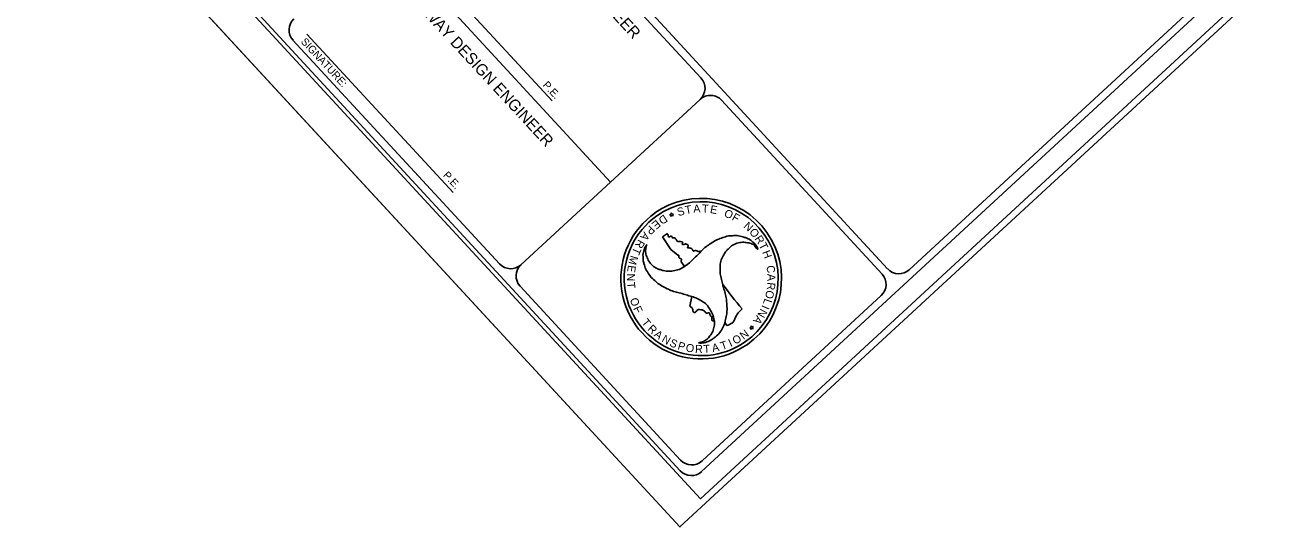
# Model space of a CAD drawing. Extents: x 1695041 to 1706254, y 786537 to 798223.
# Drawn here: x 1702539 to 1705012, y 792272 to 793260 of the extents above; entities that cross this region are included whole.
import ezdxf

# ---------------------------------------------------------------- set-up
doc = ezdxf.new("R2010")
doc.units = 0
for name, color, linetype in [('Sheet Cutting Line CELL', 7, 'Continuous'), ('Sheet Plot Border Inside CELL', 7, 'Continuous'), ('Sheet Plot Border Outside CELL', 7, 'Continuous'), ('Sheet Title CELL', 7, 'Continuous')]:
    doc.layers.add(name, color=color, linetype=linetype)

msp = doc.modelspace()

# ---------------------------------------------------------------- linework, layer by layer
at = {"layer": 'Sheet Cutting Line CELL'}
msp.add_line((1700402.1, 795984.5), (1703828.7, 792272.3), dxfattribs=at)
at = {"layer": 'Sheet Plot Border Inside CELL'}
msp.add_lwpolyline([(1700478, 796001.5), (1703869.1, 792327.8), (1706194.9, 794474.8), (1702803.9, 798148.4)], close=True, dxfattribs=at)
at = {"layer": 'Sheet Plot Border Outside CELL'}
msp.add_lwpolyline([(1706253.6, 794510.5), (1702826.9, 798222.8), (1700402.1, 795984.5), (1703828.7, 792272.3)], close=True, dxfattribs=at)
at = {"layer": 'Sheet Title CELL'}
for p, q in [((1701348.1, 795910.6), (1704237.6, 792780.3)), ((1703463.5, 793596.8), (1703870, 793156.4)), ((1703243, 793437.7), (1703692, 792951.3)), ((1703283.8, 793428.8), (1703577.3, 793110.9)), ((1703094.1, 793242.6), (1703382.1, 792930.6)), ((1703515.6, 792788.4), (1703868.3, 793114)), ((1703910.7, 793112.3), (1704226.6, 792770.1)), ((1703808.4, 792886.8), (1703811, 792887.7)), ((1703811, 792886), (1703808.4, 792886.8)), ((1703810.9, 792883.3), (1703811, 792886)), ((1703812.6, 792885.5), (1703810.9, 792883.3)), ((1703811, 792887.7), (1703811.1, 792890.4)), ((1703811.1, 792890.4), (1703812.7, 792888.2)), ((1703815.2, 792884.6), (1703812.6, 792885.5)), ((1703812.7, 792888.2), (1703815.2, 792889)), ((1703815.2, 792889), (1703813.7, 792886.8)), ((1703813.7, 792886.8), (1703815.2, 792884.6)), ((1703794.2, 792843.6), (1703802.2, 792848.8)), ((1703810.6, 792818.4), (1703794.2, 792843.6)), ((1703824.6, 792807.3), (1703810.6, 792818.4)), ((1703982.6, 792819.4), (1703982.2, 792819.4)), ((1703982.6, 792819.4), (1703982.2, 792819.4)), ((1703837.7, 792785), (1703830.6, 792795.3)), ((1703912.9, 792749.7), (1703912.9, 792749.7)), ((1703847.9, 792706.7), (1703852.1, 792725.8)), ((1703852.1, 792725.8), (1703852.1, 792725.8)), ((1703970.2, 792665.9), (1703968.6, 792668.1)), ((1703968.6, 792668.1), (1703968.6, 792665.3)), ((1703968.6, 792665.3), (1703966, 792664.5)), ((1703966, 792664.5), (1703968.5, 792663.7)), ((1703968.5, 792663.7), (1703968.5, 792660.9)), ((1703968.5, 792660.9), (1703970.2, 792663.1)), ((1703972.7, 792666.6), (1703970.2, 792665.9)), ((1703970.2, 792663.1), (1703972.8, 792662.3)), ((1703971.2, 792664.4), (1703972.7, 792666.6)), ((1703972.8, 792662.3), (1703971.2, 792664.4)), ((1703961.5, 792631.7), (1703961.5, 792631.7))]:
    msp.add_line(p, q, dxfattribs=at)
for points in [[(1700817.3, 795645.2), (1703828.9, 792382.6)], [(1703871.3, 792381), (1706141.8, 794476.8)], [(1704279.9, 792778.6), (1706120.7, 794477.7)], [(1703066.7, 793230.5), (1703473.2, 792790.1)], [(1703513.9, 792746), (1703829.8, 792403.8)], [(1703872.2, 792402.1), (1704224.9, 792727.7)]]:
    msp.add_lwpolyline(points, dxfattribs=at)
for centre, radius, start, end in [((1703088.9, 793250.9), 30, 132.7091, 222.7091), ((1703848, 793136), 30, 312.7091, 42.7091), ((1703888.7, 793092), 30, 42.7091, 132.7091), ((1703870.5, 792761), 158.2, 305.1302, 125.1302), ((1703870.5, 792761), 151.6, 305.1302, 125.1302), ((1703870.5, 792761), 158.1, 125.1302, 305.1302), ((1703870.5, 792761), 151.6, 125.1302, 305.1302), ((1704585.4, 793242.7), 833.8, 210.8087, 210.9083), ((1703495.4, 792810.6), 30, 222.7091, 312.7091), ((1703536.1, 792766.5), 30, 132.7091, 222.7091), ((1704204.6, 792749.8), 30, 312.7091, 42.7091), ((1704259.7, 792800.7), 30, 222.7091, 312.7091), ((1704585.4, 793242.7), 833.8, 216.2477, 220.4538), ((1703851.9, 792424.3), 30, 222.7091, 312.7091), ((1703851.1, 792403.1), 30, 222.7091, 312.7091)]:
    msp.add_arc(centre, radius, start, end, dxfattribs=at)
for points in [[(1703982.2, 792819.4), (1703980.9, 792822.9), (1703974.5, 792831.2), (1703965.6, 792838), (1703964.6, 792838.5), (1703959.2, 792841.2), (1703952.5, 792843.4), (1703941, 792845.8), (1703929, 792845.4), (1703924, 792845.1), (1703918.6, 792843.7), (1703907.5, 792840.1), (1703897.6, 792835.4), (1703886.9, 792828.7), (1703877.9, 792822.2), (1703869.8, 792814.2), (1703861.6, 792806), (1703853.5, 792798.3), (1703845, 792790.5), (1703835.8, 792784), (1703835, 792783.4), (1703824, 792778.2), (1703812.6, 792776.1), (1703801.7, 792776.1), (1703796.2, 792776.8), (1703789.8, 792778.8), (1703786.1, 792779.8), (1703779, 792783.6), (1703770.7, 792791), (1703765.1, 792800), (1703761.7, 792809.1), (1703761.3, 792818.9), (1703763.7, 792828.6)], [(1703802.2, 792848.8), (1703802.7, 792849.6), (1703804.5, 792848.9), (1703805.6, 792844.2), (1703808.4, 792843.4), (1703810, 792844.6), (1703812.5, 792844.3), (1703813.8, 792841.4), (1703818.3, 792841.2), (1703820.2, 792839.5), (1703823.3, 792835.1), (1703832.2, 792833.6), (1703834, 792831.6), (1703833, 792830.1), (1703833.7, 792828.6), (1703839.5, 792829.4), (1703840.5, 792829.2), (1703845, 792826.3), (1703845, 792824.7), (1703843.3, 792823), (1703843.3, 792822.2), (1703845.2, 792821.5), (1703848.8, 792821.4), (1703852.9, 792819.2), (1703855.1, 792815.1), (1703858.6, 792816.6), (1703864.8, 792814.3), (1703867.2, 792814.7), (1703869.2, 792815.7)], [(1703763.7, 792828.6), (1703761.5, 792825.6), (1703757.4, 792815.9), (1703755.9, 792804.8), (1703756, 792803.8), (1703756.3, 792797.6), (1703757.8, 792790.8), (1703761.5, 792779.5), (1703767.8, 792769.5), (1703770.5, 792765.3), (1703774.7, 792761.1), (1703783.2, 792753.5), (1703792.1, 792747.2), (1703803.3, 792741.3), (1703813.4, 792736.9), (1703824.5, 792733.7), (1703835.7, 792730.8), (1703846.4, 792727.5), (1703857.3, 792724.1), (1703867.6, 792719.5), (1703868.6, 792718.8), (1703878.7, 792712), (1703886.1, 792703.2), (1703891.5, 792693.9), (1703893.8, 792688.7), (1703895.1, 792682.2), (1703896.2, 792678.4), (1703896.4, 792670.4), (1703894.1, 792659.6), (1703889.2, 792650.2), (1703883, 792642.7), (1703874.7, 792637.4), (1703865.2, 792634.7)], [(1703865.2, 792634.7), (1703868.7, 792634.2), (1703879.1, 792635.5), (1703889.5, 792639.9), (1703890.4, 792640.4), (1703895.4, 792643.8), (1703900.8, 792648.5), (1703908.7, 792657.3), (1703914.2, 792667.8), (1703916.5, 792672.3), (1703918, 792677.8), (1703920.4, 792689.2), (1703921.3, 792700), (1703920.8, 792712.6), (1703919.6, 792723.6), (1703916.8, 792734.8), (1703913.9, 792745.9), (1703911.3, 792756.7), (1703908.6, 792768.1), (1703907.6, 792779.2), (1703907.7, 792780.2), (1703908.5, 792792.5), (1703912.5, 792803.4), (1703917.8, 792812.8), (1703921.2, 792817.1), (1703926.2, 792821.7), (1703928.9, 792824.5), (1703935.7, 792828.6), (1703946.4, 792832.2), (1703956.8, 792832.5), (1703966.4, 792830.9), (1703975.1, 792826.3), (1703982.2, 792819.4), (1703982.6, 792819.4)], [(1703830.6, 792795.3), (1703831.8, 792797.6), (1703831, 792800), (1703827.7, 792801.7), (1703826.3, 792803.8), (1703826.4, 792807.2), (1703824.6, 792807.3)], [(1703870, 792814.4), (1703869.8, 792814.2), (1703861.6, 792806), (1703853.5, 792798.3), (1703845, 792790.5), (1703837.7, 792785)], [(1703917.2, 792674.2), (1703918, 792677.8), (1703920.4, 792689.2), (1703921.3, 792700), (1703920.8, 792712.6), (1703919.6, 792723.6), (1703916.8, 792734.8), (1703913.9, 792745.9), (1703912.9, 792749.7)], [(1703852.1, 792725.8), (1703857.3, 792724.1), (1703867.6, 792719.5), (1703868.6, 792718.8), (1703878.7, 792712), (1703886.1, 792703.2), (1703891.5, 792693.9), (1703893.8, 792688.7), (1703895.1, 792682.2), (1703896.1, 792678.6)], [(1703896, 792678.6), (1703892.9, 792678.2), (1703891.4, 792680.1), (1703891.7, 792685.4), (1703887.9, 792689), (1703887.7, 792691.7), (1703886.9, 792693), (1703880.9, 792693.3), (1703877.1, 792696.8), (1703867.4, 792700.1), (1703863.6, 792699.4), (1703857.7, 792694.5), (1703855.3, 792695.3), (1703854.2, 792697.5), (1703852.9, 792702.8), (1703847.9, 792706.7)], [(1703950.9, 792701.7), (1703943.5, 792693.8), (1703936.6, 792682.1), (1703933.1, 792675.3), (1703928.2, 792672), (1703921.7, 792669.1), (1703917.3, 792674.2)]]:
    msp.add_spline(points, degree=3, dxfattribs=at)

# ---------------------------------------------------------------- texts
for s, height, rotation, p in [(' HYDRAULICS ENGINEER', 22.5, 312.7091, (1703487.3, 793501.7)), ('ROADWAY DESIGN ENGINEER', 22.498, 312.7091, (1703263.8, 793345.6)), ('SIGNATURE:', 15, 312.7091, (1703081.2, 793226.9)), ('P.E.', 15, 312.7091, (1703557.5, 793141.4)), ('P.E.', 15, 312.7091, (1703361.2, 792963.9)), ('S', 15.8, 16.8865, (1703825.7, 792883.8)), ('T', 15.8, 10.5103, (1703840.1, 792888.1)), ('A', 15.8, 3.458, (1703855.3, 792890.7)), ('T', 15.7, 356.4028, (1703871.6, 792891.7)), ('E', 15.7, 349.2871, (1703887, 792890.6)), ('O', 15.8, 337.3478, (1703914.2, 792884.1)), ('E', 15.7, 219.2711, (1703782.5, 792878)), ('D', 15.8, 212.9832, (1703797.5, 792888)), ('F', 15.8, 330.2009, (1703929.5, 792877.6)), ('N', 15.8, 318.114, (1703952.6, 792862.7)), ('A', 15.7, 233.3961, (1703757.9, 792854.6)), ('P', 15.8, 226.8035, (1703769.4, 792866.9)), ('O', 15.8, 310.6159, (1703964, 792852.3)), ('R', 15.8, 304.0059, (1703974.8, 792839.7)), ('T', 15.8, 247.1152, (1703738.5, 792824.3)), ('R', 15.8, 240.4647, (1703746.9, 792839.5)), ('T', 15.8, 297.3563, (1703983.3, 792827.2)), ('H', 15.7, 290.2716, (1703990.3, 792813.4)), ('M', 15.7, 254.3503, (1703731.7, 792807.7)), ('N', 15.8, 268.7886, (1703724.4, 792771.4)), ('E', 15.7, 261.817, (1703726.6, 792788.3)), ('C', 15.7, 277.9292, (1703998.8, 792786.1)), ('A', 15.8, 270.4322, (1704000.9, 792770.5)), ('T', 15.7, 275.6306, (1703724.2, 792753.6)), ('R', 15.8, 264.0683, (1704001.1, 792754.4)), ('O', 15.8, 288.9343, (1703729.7, 792720.4)), ('L', 15.7, 250.715, (1703995.7, 792723)), ('O', 15.8, 256.9487, (1703999.5, 792739.4)), ('F', 15.8, 296.0995, (1703736.2, 792702.5)), ('N', 15.8, 241.0255, (1703987.7, 792703.2)), ('I', 15.8, 246.7256, (1703990.9, 792710.2)), ('T', 15.7, 309.0087, (1703752.2, 792674.5)), ('R', 15.8, 315.9653, (1703763.6, 792660.8)), ('A', 15.8, 233.5936, (1703980.2, 792689.7)), ('A', 15.7, 322.7185, (1703776.3, 792648.8)), ('N', 15.7, 329.7501, (1703791.3, 792637.8)), ('O', 15.7, 30.0903, (1703937.5, 792630.6)), ('N', 15.8, 37.3383, (1703953.9, 792640.3)), ('S', 15.7, 336.9606, (1703806.9, 792629.1)), ('P', 15.8, 344.1524, (1703823, 792622.3)), ('O', 15.8, 350.8444, (1703839.2, 792617.9)), ('R', 15.8, 358.0335, (1703858.1, 792615)), ('T', 15.7, 4.1333, (1703875.5, 792614.6)), ('A', 15.8, 12.2204, (1703893.3, 792616.2)), ('T', 15.7, 19.3048, (1703911.6, 792620.3)), ('I', 15.8, 24.9547, (1703928.3, 792626.3))]:
    msp.add_text(s, height=height, rotation=rotation, dxfattribs=at).set_placement(p)

doc.saveas('drawing.dxf')
